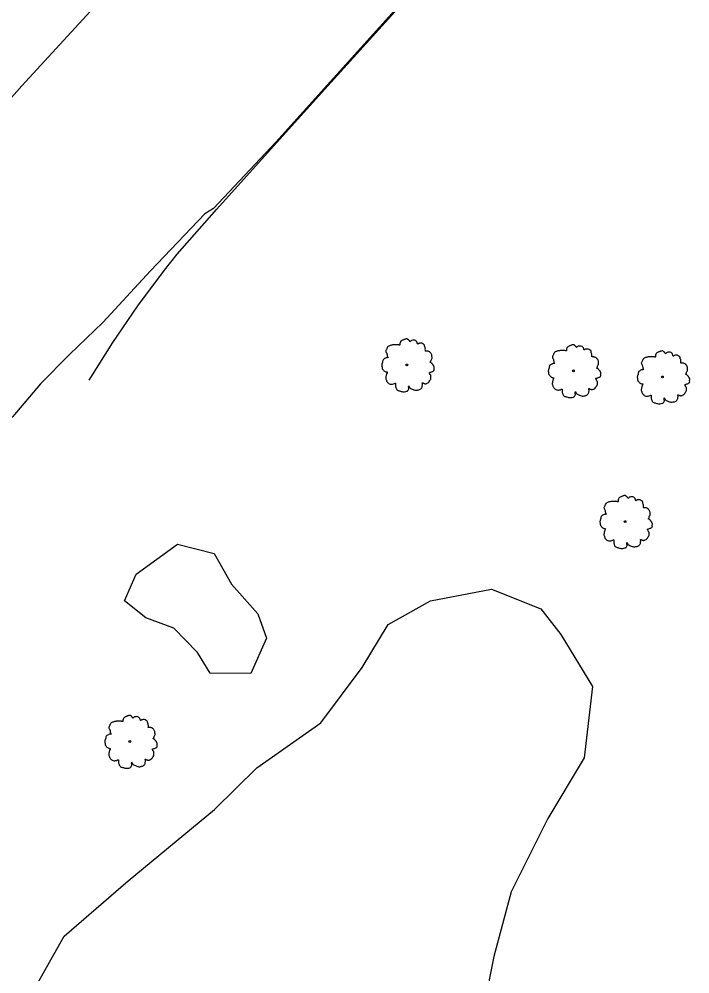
# Model space of a CAD drawing. Extents: x 2161152 to 2175754, y 602179 to 617749.
# Drawn here: x 2173555.2 to 2173694, y 614802 to 614999.5 of the extents above; entities that cross this region are included whole.
import ezdxf

# ---------------------------------------------------------------- set-up
doc = ezdxf.new("R2010")
doc.units = 0
for name, color, linetype in [('RD_EX_GuardRail', 7, 'Continuous'), ('RD_EX_Road', 7, 'Continuous'), ('RD_EX_VEG', 7, 'Continuous')]:
    doc.layers.add(name, color=color, linetype=linetype)

msp = doc.modelspace()

# ---------------------------------------------------------------- linework, layer by layer
at = {"layer": 'RD_EX_GuardRail'}
msp.add_lwpolyline([(2173569.76, 614924.85), (2173574.62, 614932.65), (2173579.8, 614940.24), (2173585.31, 614947.6), (2173587.95, 614950.91), (2173596.16, 614960.18), (2173617.2, 614983.6), (2173638.19, 615006.91)], dxfattribs=at)
at = {"layer": 'RD_EX_Road'}
for points in [[(2173641.39, 615010.72), (2173625.95, 614993.57), (2173608.36, 614974.04), (2173595.47, 614960.37), (2173593.69, 614959.27), (2173582.42, 614947.45), (2173572.56, 614936.77), (2173565.68, 614930.13), (2173559.67, 614924.07), (2173553.94, 614917.33), (2173545.79, 614908.33), (2173537.88, 614899.63), (2173531.13, 614891.74), (2173524.87, 614885.19), (2173519.84, 614879.19), (2173513.94, 614872.21), (2173505.22, 614861.28), (2173498.64, 614851.87), (2173492.93, 614843.9), (2173486.01, 614832.85), (2173479.99, 614823.53), (2173475.13, 614814.76), (2173471.52, 614807.69), (2173466.78, 614798.33)], [(2173569.92, 615001.07), (2173555.8, 614985.73), (2173542.53, 614970.84), (2173525.22, 614951.91), (2173512.24, 614937.7), (2173494.8, 614918.96), (2173476.52, 614899.33), (2173459.59, 614881.04)]]:
    msp.add_lwpolyline(points, dxfattribs=at)
at = {"layer": 'RD_EX_VEG'}
for points in [[(2173603.16, 614864.14), (2173594.75, 614864.24), (2173592.17, 614868.48), (2173587.24, 614873.53), (2173581.48, 614875.71), (2173577.04, 614879.18), (2173579.48, 614884.68), (2173587.98, 614890.9), (2173595.59, 614888.97), (2173599.2, 614882.61), (2173604.65, 614876.5), (2173606.43, 614871.48), (2173603.16, 614864.14)], [(2173557.55, 614797.32), (2173564.54, 614809.86), (2173577.83, 614821.28), (2173595.63, 614836.06), (2173604.41, 614844.63), (2173617.67, 614853.93), (2173626.22, 614865.4), (2173631.58, 614874.27), (2173640.32, 614879.16), (2173652.97, 614881.64), (2173663.18, 614877.57), (2173667.33, 614872.26), (2173673.87, 614861.44)], [(2173673.87, 614861.44), (2173672.11, 614846.73), (2173664.59, 614834.19), (2173657.04, 614819.02), (2173653.46, 614805.64), (2173651.5, 614795.93)]]:
    msp.add_lwpolyline(points, dxfattribs=at)
for centre, radius in [((2173635.45, 614927.98), 0.188), ((2173635.44, 614927.96), 0.000075), ((2173669.91, 614926.77), 0.188), ((2173669.9, 614926.76), 0.000075), ((2173688.32, 614925.5), 0.188), ((2173688.31, 614925.48), 0.000075), ((2173680.59, 614895.58), 0.188), ((2173680.58, 614895.57), 0.000075), ((2173578.15, 614850.11), 0.188), ((2173578.14, 614850.09), 0.000075)]:
    msp.add_circle(centre, radius, dxfattribs=at)
for points in [[(2173635.55, 614933.35), (2173635.33, 614933.37), (2173635.08, 614933.3), (2173634.9, 614933.22), (2173634.73, 614933.16), (2173634.56, 614933.09), (2173634.33, 614932.96), (2173634.16, 614932.81), (2173634.07, 614932.62), (2173634.03, 614932.45), (2173634, 614932.25), (2173634, 614932.11), (2173633.9, 614932.1), (2173633.79, 614932.11), (2173633.6, 614932.17), (2173633.41, 614932.17), (2173633.23, 614932.17), (2173632.96, 614932.15), (2173632.7, 614932.15), (2173632.5, 614932.11), (2173632.25, 614932.08), (2173631.97, 614931.98), (2173631.71, 614931.89), (2173631.48, 614931.7), (2173631.3, 614931.35), (2173631.2, 614931.08), (2173631.09, 614930.9), (2173631.2, 614930.56), (2173631.33, 614930.3), (2173631.35, 614930.15), (2173631.41, 614929.83), (2173631.48, 614929.66), (2173631.58, 614929.51), (2173631.52, 614929.49), (2173631.24, 614929.45), (2173631.02, 614929.38), (2173630.7, 614929.21), (2173630.53, 614929.04), (2173630.45, 614928.8), (2173630.43, 614928.53), (2173630.36, 614928.38), (2173630.3, 614928.18), (2173630.28, 614928.12), (2173630.25, 614927.88), (2173630.32, 614927.54), (2173630.34, 614927.28), (2173630.43, 614927.11), (2173630.55, 614926.98), (2173630.68, 614926.79), (2173630.98, 614926.62), (2173631.22, 614926.55), (2173631.37, 614926.53), (2173631.24, 614926.15), (2173631.2, 614925.89), (2173631.11, 614925.59), (2173631.11, 614925.54), (2173631.07, 614925.18), (2173631.18, 614924.94), (2173631.24, 614924.66), (2173631.37, 614924.49), (2173631.58, 614924.26), (2173631.82, 614924.09), (2173632.2, 614924), (2173632.5, 614924.02), (2173632.93, 614924.15), (2173633.11, 614924.21), (2173633.1, 614924.07), (2173633.11, 614923.79), (2173633.11, 614923.47), (2173633.23, 614923.23), (2173633.3, 614923.02), (2173633.41, 614922.84), (2173633.66, 614922.67), (2173633.96, 614922.61), (2173634.28, 614922.5), (2173634.61, 614922.44), (2173634.99, 614922.42), (2173635.44, 614922.54), (2173635.64, 614922.63), (2173635.72, 614922.76), (2173635.87, 614923.04), (2173635.83, 614923.21), (2173635.85, 614923.66), (2173635.93, 614923.53), (2173636.06, 614923.27), (2173636.43, 614923.04), (2173636.73, 614922.91), (2173637.09, 614922.8), (2173637.31, 614922.74), (2173637.67, 614922.8), (2173637.95, 614922.86), (2173638.23, 614922.95), (2173638.46, 614923.16), (2173638.59, 614923.36), (2173638.62, 614923.57), (2173638.68, 614923.85), (2173638.72, 614923.98)], [(2173638.72, 614923.98), (2173638.66, 614924.11), (2173638.62, 614924.3), (2173638.68, 614924.28), (2173638.81, 614924.24), (2173639.02, 614924.15), (2173639.19, 614924.09), (2173639.43, 614924.11), (2173639.64, 614924.19), (2173639.97, 614924.39), (2173640.18, 614924.75), (2173640.39, 614925.05), (2173640.44, 614925.29), (2173640.41, 614925.46), (2173640.39, 614925.84), (2173640.24, 614926.02), (2173640.2, 614926.12), (2173640.12, 614926.42), (2173640.18, 614926.45), (2173640.39, 614926.49), (2173640.67, 614926.59), (2173640.87, 614926.68), (2173641.04, 614926.81), (2173641.1, 614926.98), (2173641.08, 614927.28), (2173641.12, 614927.58), (2173641.06, 614927.69), (2173640.99, 614927.8), (2173640.93, 614927.95), (2173640.82, 614928.07), (2173640.74, 614928.18), (2173640.67, 614928.25), (2173640.57, 614928.37), (2173640.44, 614928.46), (2173640.33, 614928.5), (2173640.29, 614928.61), (2173640.41, 614928.76), (2173640.44, 614928.83), (2173640.46, 614929), (2173640.63, 614929.27), (2173640.67, 614929.57), (2173640.63, 614929.88), (2173640.59, 614930.09), (2173640.48, 614930.3), (2173640.33, 614930.48), (2173640.24, 614930.62), (2173640.11, 614930.71), (2173639.86, 614930.8), (2173639.67, 614930.84), (2173639.41, 614930.84), (2173639.26, 614930.88), (2173639.28, 614930.91), (2173639.28, 614931.03), (2173639.28, 614931.23), (2173639.22, 614931.57), (2173639.11, 614931.95), (2173639.11, 614931.96), (2173639.04, 614932.15), (2173638.87, 614932.3), (2173638.74, 614932.38), (2173638.59, 614932.47), (2173638.4, 614932.49), (2173638.17, 614932.49), (2173637.97, 614932.45), (2173637.82, 614932.38), (2173637.69, 614932.28), (2173637.63, 614932.4), (2173637.56, 614932.62), (2173637.52, 614932.73), (2173637.41, 614932.86), (2173637.24, 614933.01), (2173636.9, 614933.11), (2173636.43, 614933.05), (2173636.21, 614932.9), (2173636.09, 614932.77), (2173636.06, 614932.86), (2173635.91, 614933.01), (2173635.83, 614933.15), (2173635.7, 614933.24), (2173635.59, 614933.31), (2173635.51, 614933.35)], [(2173670.01, 614932.15), (2173669.79, 614932.17), (2173669.54, 614932.09), (2173669.36, 614932.02), (2173669.19, 614931.96), (2173669.02, 614931.88), (2173668.79, 614931.75), (2173668.62, 614931.6), (2173668.53, 614931.42), (2173668.49, 614931.25), (2173668.46, 614931.04), (2173668.46, 614930.91), (2173668.36, 614930.89), (2173668.25, 614930.91), (2173668.06, 614930.97), (2173667.87, 614930.97), (2173667.69, 614930.97), (2173667.42, 614930.95), (2173667.16, 614930.95), (2173666.96, 614930.91), (2173666.71, 614930.87), (2173666.43, 614930.78), (2173666.17, 614930.69), (2173665.94, 614930.5), (2173665.76, 614930.14), (2173665.66, 614929.88), (2173665.55, 614929.69), (2173665.66, 614929.35), (2173665.79, 614929.09), (2173665.81, 614928.94), (2173665.87, 614928.62), (2173665.94, 614928.45), (2173666.04, 614928.3), (2173665.98, 614928.29), (2173665.7, 614928.25), (2173665.48, 614928.17), (2173665.16, 614928.01), (2173664.99, 614927.84), (2173664.91, 614927.59), (2173664.89, 614927.33), (2173664.82, 614927.18), (2173664.76, 614926.97), (2173664.74, 614926.92), (2173664.71, 614926.67), (2173664.78, 614926.34), (2173664.8, 614926.07), (2173664.89, 614925.91), (2173665.01, 614925.77), (2173665.14, 614925.59), (2173665.44, 614925.42), (2173665.68, 614925.34), (2173665.83, 614925.32), (2173665.7, 614924.95), (2173665.66, 614924.69), (2173665.57, 614924.39), (2173665.57, 614924.33), (2173665.53, 614923.98), (2173665.64, 614923.73), (2173665.7, 614923.45), (2173665.83, 614923.28), (2173666.04, 614923.06), (2173666.28, 614922.89), (2173666.66, 614922.79), (2173666.96, 614922.81), (2173667.39, 614922.94), (2173667.57, 614923), (2173667.56, 614922.87), (2173667.57, 614922.59), (2173667.57, 614922.27), (2173667.69, 614922.03), (2173667.76, 614921.82), (2173667.87, 614921.63), (2173668.12, 614921.46), (2173668.42, 614921.41), (2173668.74, 614921.3), (2173669.07, 614921.24), (2173669.45, 614921.22), (2173669.9, 614921.33), (2173670.1, 614921.43), (2173670.18, 614921.56), (2173670.33, 614921.84), (2173670.29, 614922.01), (2173670.31, 614922.46), (2173670.39, 614922.33), (2173670.52, 614922.06), (2173670.89, 614921.84), (2173671.19, 614921.71), (2173671.55, 614921.6), (2173671.77, 614921.54), (2173672.13, 614921.6), (2173672.41, 614921.65), (2173672.69, 614921.75), (2173672.92, 614921.95), (2173673.05, 614922.16), (2173673.08, 614922.36), (2173673.14, 614922.64), (2173673.18, 614922.78)], [(2173673.18, 614922.78), (2173673.12, 614922.91), (2173673.08, 614923.09), (2173673.14, 614923.08), (2173673.27, 614923.04), (2173673.48, 614922.94), (2173673.65, 614922.89), (2173673.89, 614922.91), (2173674.1, 614922.98), (2173674.43, 614923.19), (2173674.64, 614923.54), (2173674.85, 614923.84), (2173674.9, 614924.09), (2173674.87, 614924.26), (2173674.85, 614924.63), (2173674.7, 614924.82), (2173674.66, 614924.91), (2173674.58, 614925.21), (2173674.64, 614925.25), (2173674.85, 614925.29), (2173675.13, 614925.38), (2173675.33, 614925.47), (2173675.5, 614925.61), (2173675.56, 614925.77), (2173675.54, 614926.07), (2173675.58, 614926.37), (2173675.52, 614926.49), (2173675.45, 614926.6), (2173675.39, 614926.75), (2173675.28, 614926.86), (2173675.2, 614926.97), (2173675.13, 614927.05), (2173675.03, 614927.16), (2173674.9, 614927.26), (2173674.79, 614927.29), (2173674.75, 614927.41), (2173674.87, 614927.56), (2173674.9, 614927.63), (2173674.92, 614927.8), (2173675.09, 614928.06), (2173675.13, 614928.36), (2173675.09, 614928.68), (2173675.05, 614928.89), (2173674.94, 614929.09), (2173674.79, 614929.28), (2173674.7, 614929.41), (2173674.57, 614929.5), (2173674.32, 614929.6), (2173674.13, 614929.64), (2173673.87, 614929.64), (2173673.72, 614929.67), (2173673.74, 614929.71), (2173673.74, 614929.82), (2173673.74, 614930.03), (2173673.68, 614930.37), (2173673.57, 614930.74), (2173673.57, 614930.76), (2173673.5, 614930.95), (2173673.33, 614931.1), (2173673.2, 614931.17), (2173673.05, 614931.27), (2173672.86, 614931.28), (2173672.63, 614931.28), (2173672.43, 614931.25), (2173672.28, 614931.17), (2173672.15, 614931.08), (2173672.09, 614931.19), (2173672.02, 614931.42), (2173671.98, 614931.53), (2173671.87, 614931.66), (2173671.7, 614931.81), (2173671.36, 614931.9), (2173670.89, 614931.85), (2173670.67, 614931.7), (2173670.55, 614931.57), (2173670.52, 614931.66), (2173670.37, 614931.81), (2173670.29, 614931.94), (2173670.16, 614932.03), (2173670.05, 614932.11), (2173669.97, 614932.15)], [(2173688.42, 614930.87), (2173688.2, 614930.89), (2173687.95, 614930.82), (2173687.77, 614930.74), (2173687.6, 614930.68), (2173687.43, 614930.61), (2173687.2, 614930.48), (2173687.04, 614930.33), (2173686.94, 614930.14), (2173686.9, 614929.97), (2173686.87, 614929.77), (2173686.87, 614929.63), (2173686.77, 614929.62), (2173686.66, 614929.63), (2173686.47, 614929.69), (2173686.29, 614929.69), (2173686.1, 614929.69), (2173685.84, 614929.67), (2173685.57, 614929.67), (2173685.37, 614929.63), (2173685.12, 614929.6), (2173684.84, 614929.5), (2173684.58, 614929.41), (2173684.36, 614929.22), (2173684.17, 614928.87), (2173684.07, 614928.6), (2173683.96, 614928.42), (2173684.07, 614928.08), (2173684.21, 614927.82), (2173684.22, 614927.67), (2173684.28, 614927.35), (2173684.36, 614927.18), (2173684.45, 614927.03), (2173684.39, 614927.01), (2173684.11, 614926.97), (2173683.89, 614926.9), (2173683.57, 614926.73), (2173683.4, 614926.56), (2173683.32, 614926.32), (2173683.31, 614926.06), (2173683.23, 614925.91), (2173683.17, 614925.7), (2173683.16, 614925.64), (2173683.12, 614925.4), (2173683.19, 614925.06), (2173683.21, 614924.8), (2173683.31, 614924.63), (2173683.42, 614924.5), (2173683.55, 614924.31), (2173683.85, 614924.14), (2173684.09, 614924.07), (2173684.24, 614924.05), (2173684.11, 614923.68), (2173684.07, 614923.41), (2173683.98, 614923.11), (2173683.98, 614923.06), (2173683.94, 614922.7), (2173684.06, 614922.46), (2173684.11, 614922.18), (2173684.24, 614922.01), (2173684.45, 614921.78), (2173684.69, 614921.61), (2173685.07, 614921.52), (2173685.37, 614921.54), (2173685.8, 614921.67), (2173685.99, 614921.73), (2173685.97, 614921.59), (2173685.99, 614921.31), (2173685.99, 614920.99), (2173686.1, 614920.75), (2173686.17, 614920.55), (2173686.29, 614920.36), (2173686.53, 614920.19), (2173686.83, 614920.13), (2173687.15, 614920.02), (2173687.49, 614919.96), (2173687.86, 614919.95), (2173688.31, 614920.06), (2173688.52, 614920.15), (2173688.59, 614920.28), (2173688.74, 614920.56), (2173688.7, 614920.73), (2173688.72, 614921.18), (2173688.8, 614921.05), (2173688.93, 614920.79), (2173689.3, 614920.56), (2173689.6, 614920.43), (2173689.96, 614920.32), (2173690.18, 614920.26), (2173690.54, 614920.32), (2173690.82, 614920.38), (2173691.1, 614920.47), (2173691.33, 614920.68), (2173691.46, 614920.88), (2173691.5, 614921.09), (2173691.55, 614921.37), (2173691.59, 614921.5)], [(2173691.59, 614921.5), (2173691.53, 614921.63), (2173691.5, 614921.82), (2173691.55, 614921.8), (2173691.68, 614921.76), (2173691.89, 614921.67), (2173692.06, 614921.61), (2173692.3, 614921.63), (2173692.51, 614921.71), (2173692.85, 614921.91), (2173693.05, 614922.27), (2173693.26, 614922.57), (2173693.31, 614922.81), (2173693.28, 614922.98), (2173693.26, 614923.36), (2173693.11, 614923.54), (2173693.07, 614923.64), (2173693, 614923.94), (2173693.05, 614923.97), (2173693.26, 614924.01), (2173693.54, 614924.11), (2173693.75, 614924.2), (2173693.91, 614924.33), (2173693.97, 614924.5), (2173693.95, 614924.8), (2173693.99, 614925.1), (2173693.93, 614925.21), (2173693.86, 614925.32), (2173693.8, 614925.47), (2173693.69, 614925.59), (2173693.61, 614925.7), (2173693.54, 614925.77), (2173693.45, 614925.89), (2173693.31, 614925.98), (2173693.2, 614926.02), (2173693.16, 614926.13), (2173693.28, 614926.28), (2173693.31, 614926.36), (2173693.33, 614926.52), (2173693.5, 614926.79), (2173693.54, 614927.09), (2173693.5, 614927.4), (2173693.46, 614927.61), (2173693.35, 614927.82), (2173693.2, 614928), (2173693.11, 614928.14), (2173692.98, 614928.23), (2173692.73, 614928.32), (2173692.55, 614928.36), (2173692.28, 614928.36), (2173692.13, 614928.4), (2173692.15, 614928.44), (2173692.15, 614928.55), (2173692.15, 614928.75), (2173692.1, 614929.09), (2173691.98, 614929.47), (2173691.98, 614929.49), (2173691.91, 614929.67), (2173691.74, 614929.82), (2173691.61, 614929.9), (2173691.46, 614929.99), (2173691.27, 614930.01), (2173691.05, 614930.01), (2173690.84, 614929.97), (2173690.69, 614929.9), (2173690.56, 614929.8), (2173690.5, 614929.92), (2173690.43, 614930.14), (2173690.39, 614930.25), (2173690.28, 614930.38), (2173690.11, 614930.53), (2173689.77, 614930.63), (2173689.3, 614930.57), (2173689.08, 614930.42), (2173688.97, 614930.29), (2173688.93, 614930.38), (2173688.78, 614930.53), (2173688.7, 614930.67), (2173688.57, 614930.76), (2173688.46, 614930.83), (2173688.39, 614930.87)], [(2173680.69, 614900.95), (2173680.47, 614900.97), (2173680.22, 614900.9), (2173680.04, 614900.82), (2173679.87, 614900.77), (2173679.7, 614900.69), (2173679.47, 614900.56), (2173679.31, 614900.41), (2173679.21, 614900.22), (2173679.17, 614900.06), (2173679.14, 614899.85), (2173679.14, 614899.72), (2173679.04, 614899.7), (2173678.93, 614899.72), (2173678.74, 614899.77), (2173678.56, 614899.77), (2173678.37, 614899.77), (2173678.11, 614899.76), (2173677.84, 614899.76), (2173677.64, 614899.72), (2173677.39, 614899.68), (2173677.11, 614899.59), (2173676.85, 614899.49), (2173676.63, 614899.31), (2173676.44, 614898.95), (2173676.34, 614898.69), (2173676.23, 614898.5), (2173676.34, 614898.16), (2173676.48, 614897.9), (2173676.49, 614897.75), (2173676.55, 614897.43), (2173676.63, 614897.26), (2173676.72, 614897.11), (2173676.66, 614897.09), (2173676.38, 614897.06), (2173676.16, 614896.98), (2173675.84, 614896.81), (2173675.67, 614896.64), (2173675.59, 614896.4), (2173675.58, 614896.14), (2173675.5, 614895.99), (2173675.44, 614895.78), (2173675.43, 614895.73), (2173675.39, 614895.48), (2173675.46, 614895.14), (2173675.48, 614894.88), (2173675.58, 614894.71), (2173675.69, 614894.58), (2173675.82, 614894.4), (2173676.12, 614894.23), (2173676.36, 614894.15), (2173676.51, 614894.13), (2173676.38, 614893.76), (2173676.34, 614893.5), (2173676.25, 614893.2), (2173676.25, 614893.14), (2173676.21, 614892.78), (2173676.33, 614892.54), (2173676.38, 614892.26), (2173676.51, 614892.09), (2173676.72, 614891.86), (2173676.96, 614891.7), (2173677.34, 614891.6), (2173677.64, 614891.62), (2173678.07, 614891.75), (2173678.26, 614891.81), (2173678.24, 614891.68), (2173678.26, 614891.4), (2173678.26, 614891.08), (2173678.37, 614890.83), (2173678.44, 614890.63), (2173678.56, 614890.44), (2173678.8, 614890.27), (2173679.1, 614890.22), (2173679.42, 614890.1), (2173679.76, 614890.05), (2173680.13, 614890.03), (2173680.58, 614890.14), (2173680.79, 614890.23), (2173680.86, 614890.37), (2173681.01, 614890.65), (2173680.97, 614890.82), (2173680.99, 614891.27), (2173681.07, 614891.13), (2173681.2, 614890.87), (2173681.57, 614890.65), (2173681.87, 614890.52), (2173682.23, 614890.4), (2173682.45, 614890.35), (2173682.81, 614890.4), (2173683.09, 614890.46), (2173683.37, 614890.55), (2173683.6, 614890.76), (2173683.73, 614890.97), (2173683.77, 614891.17), (2173683.82, 614891.45), (2173683.86, 614891.58)], [(2173683.86, 614891.58), (2173683.8, 614891.72), (2173683.77, 614891.9), (2173683.82, 614891.88), (2173683.95, 614891.85), (2173684.16, 614891.75), (2173684.33, 614891.7), (2173684.57, 614891.72), (2173684.78, 614891.79), (2173685.12, 614892), (2173685.32, 614892.35), (2173685.53, 614892.65), (2173685.58, 614892.9), (2173685.55, 614893.06), (2173685.53, 614893.44), (2173685.38, 614893.63), (2173685.34, 614893.72), (2173685.27, 614894.02), (2173685.32, 614894.06), (2173685.53, 614894.1), (2173685.81, 614894.19), (2173686.01, 614894.28), (2173686.18, 614894.41), (2173686.24, 614894.58), (2173686.22, 614894.88), (2173686.26, 614895.18), (2173686.2, 614895.29), (2173686.13, 614895.41), (2173686.07, 614895.56), (2173685.96, 614895.67), (2173685.88, 614895.78), (2173685.81, 614895.86), (2173685.72, 614895.97), (2173685.58, 614896.06), (2173685.47, 614896.1), (2173685.43, 614896.21), (2173685.55, 614896.36), (2173685.58, 614896.44), (2173685.6, 614896.61), (2173685.77, 614896.87), (2173685.81, 614897.17), (2173685.77, 614897.49), (2173685.73, 614897.69), (2173685.62, 614897.9), (2173685.47, 614898.09), (2173685.38, 614898.22), (2173685.25, 614898.31), (2173685, 614898.41), (2173684.82, 614898.44), (2173684.55, 614898.44), (2173684.4, 614898.48), (2173684.42, 614898.52), (2173684.42, 614898.63), (2173684.42, 614898.84), (2173684.37, 614899.17), (2173684.25, 614899.55), (2173684.25, 614899.57), (2173684.18, 614899.76), (2173684.01, 614899.91), (2173683.88, 614899.98), (2173683.73, 614900.07), (2173683.54, 614900.09), (2173683.32, 614900.09), (2173683.11, 614900.06), (2173682.96, 614899.98), (2173682.83, 614899.89), (2173682.77, 614900), (2173682.7, 614900.22), (2173682.66, 614900.34), (2173682.55, 614900.47), (2173682.38, 614900.62), (2173682.04, 614900.71), (2173681.57, 614900.65), (2173681.35, 614900.5), (2173681.24, 614900.37), (2173681.2, 614900.47), (2173681.05, 614900.62), (2173680.97, 614900.75), (2173680.84, 614900.84), (2173680.73, 614900.92), (2173680.65, 614900.95)], [(2173578.25, 614855.48), (2173578.02, 614855.5), (2173577.78, 614855.43), (2173577.59, 614855.35), (2173577.42, 614855.3), (2173577.25, 614855.22), (2173577.03, 614855.09), (2173576.86, 614854.94), (2173576.76, 614854.75), (2173576.73, 614854.58), (2173576.69, 614854.38), (2173576.69, 614854.25), (2173576.6, 614854.23), (2173576.48, 614854.25), (2173576.3, 614854.3), (2173576.11, 614854.3), (2173575.92, 614854.3), (2173575.66, 614854.28), (2173575.4, 614854.28), (2173575.19, 614854.25), (2173574.95, 614854.21), (2173574.67, 614854.12), (2173574.4, 614854.02), (2173574.18, 614853.83), (2173573.99, 614853.48), (2173573.9, 614853.22), (2173573.79, 614853.03), (2173573.9, 614852.69), (2173574.03, 614852.43), (2173574.05, 614852.28), (2173574.1, 614851.96), (2173574.18, 614851.79), (2173574.27, 614851.64), (2173574.22, 614851.62), (2173573.93, 614851.59), (2173573.71, 614851.51), (2173573.39, 614851.34), (2173573.22, 614851.17), (2173573.15, 614850.93), (2173573.13, 614850.67), (2173573.05, 614850.52), (2173573, 614850.31), (2173572.98, 614850.26), (2173572.94, 614850.01), (2173573.02, 614849.67), (2173573.04, 614849.41), (2173573.13, 614849.24), (2173573.24, 614849.11), (2173573.37, 614848.92), (2173573.67, 614848.76), (2173573.92, 614848.68), (2173574.07, 614848.66), (2173573.93, 614848.29), (2173573.9, 614848.02), (2173573.8, 614847.73), (2173573.8, 614847.67), (2173573.77, 614847.31), (2173573.88, 614847.07), (2173573.93, 614846.79), (2173574.07, 614846.62), (2173574.27, 614846.39), (2173574.52, 614846.23), (2173574.89, 614846.13), (2173575.19, 614846.15), (2173575.62, 614846.28), (2173575.81, 614846.34), (2173575.79, 614846.21), (2173575.81, 614845.93), (2173575.81, 614845.61), (2173575.92, 614845.36), (2173576, 614845.16), (2173576.11, 614844.97), (2173576.35, 614844.8), (2173576.65, 614844.75), (2173576.97, 614844.63), (2173577.31, 614844.58), (2173577.68, 614844.56), (2173578.13, 614844.67), (2173578.34, 614844.76), (2173578.41, 614844.9), (2173578.56, 614845.18), (2173578.53, 614845.34), (2173578.55, 614845.79), (2173578.62, 614845.66), (2173578.75, 614845.4), (2173579.13, 614845.18), (2173579.43, 614845.04), (2173579.78, 614844.93), (2173580.01, 614844.88), (2173580.36, 614844.93), (2173580.64, 614844.99), (2173580.93, 614845.08), (2173581.15, 614845.29), (2173581.28, 614845.49), (2173581.32, 614845.7), (2173581.38, 614845.98), (2173581.41, 614846.11)], [(2173581.41, 614846.11), (2173581.36, 614846.24), (2173581.32, 614846.43), (2173581.38, 614846.41), (2173581.51, 614846.38), (2173581.71, 614846.28), (2173581.88, 614846.23), (2173582.13, 614846.24), (2173582.33, 614846.32), (2173582.67, 614846.53), (2173582.87, 614846.88), (2173583.08, 614847.18), (2173583.14, 614847.43), (2173583.1, 614847.59), (2173583.08, 614847.97), (2173582.93, 614848.16), (2173582.89, 614848.25), (2173582.82, 614848.55), (2173582.87, 614848.59), (2173583.08, 614848.62), (2173583.36, 614848.72), (2173583.57, 614848.81), (2173583.74, 614848.94), (2173583.79, 614849.11), (2173583.77, 614849.41), (2173583.81, 614849.71), (2173583.76, 614849.82), (2173583.68, 614849.94), (2173583.62, 614850.09), (2173583.51, 614850.2), (2173583.44, 614850.31), (2173583.36, 614850.39), (2173583.27, 614850.5), (2173583.14, 614850.59), (2173583.02, 614850.63), (2173582.99, 614850.74), (2173583.1, 614850.89), (2173583.14, 614850.97), (2173583.16, 614851.14), (2173583.32, 614851.4), (2173583.36, 614851.7), (2173583.32, 614852.02), (2173583.29, 614852.22), (2173583.17, 614852.43), (2173583.02, 614852.62), (2173582.93, 614852.75), (2173582.8, 614852.84), (2173582.56, 614852.94), (2173582.37, 614852.97), (2173582.11, 614852.97), (2173581.96, 614853.01), (2173581.98, 614853.05), (2173581.98, 614853.16), (2173581.98, 614853.37), (2173581.92, 614853.7), (2173581.81, 614854.08), (2173581.81, 614854.1), (2173581.73, 614854.28), (2173581.56, 614854.43), (2173581.43, 614854.51), (2173581.28, 614854.6), (2173581.09, 614854.62), (2173580.87, 614854.62), (2173580.66, 614854.58), (2173580.51, 614854.51), (2173580.38, 614854.42), (2173580.33, 614854.53), (2173580.25, 614854.75), (2173580.21, 614854.87), (2173580.1, 614855), (2173579.93, 614855.15), (2173579.59, 614855.24), (2173579.13, 614855.18), (2173578.9, 614855.03), (2173578.79, 614854.9), (2173578.75, 614855), (2173578.6, 614855.15), (2173578.53, 614855.28), (2173578.4, 614855.37), (2173578.28, 614855.45), (2173578.21, 614855.48)]]:
    msp.add_spline(points, degree=3, dxfattribs=at)

doc.saveas('drawing.dxf')
